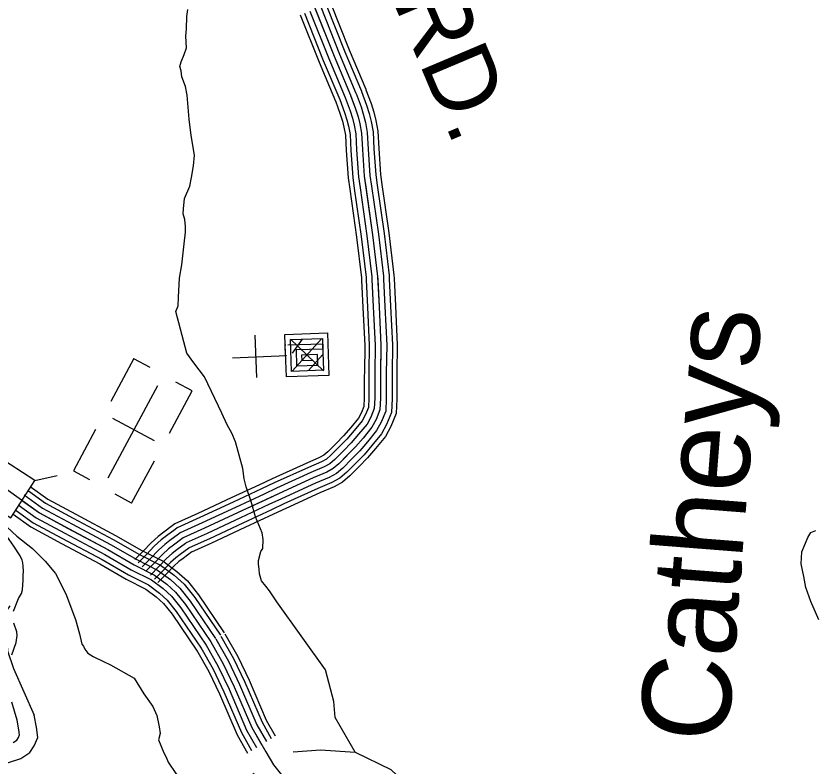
# Model space of a CAD drawing. Extents: x 1551132 to 1791609, y 378168 to 563823.
# Drawn here: x 1587440 to 1591714, y 477977 to 481996 of the extents above; entities that cross this region are included whole.
import ezdxf

# ---------------------------------------------------------------- set-up
doc = ezdxf.new("R2010")
doc.units = 0
for name, color, linetype in [('DESIGN - DRAINAGE - Bridges and Cross Drains Size Text', 7, 'Continuous'), ('DESIGN - ROW - Right-of-Way and Easement Labels', 7, 'Continuous'), ('DESIGN - TRANSPORTATION - Text', 7, 'Continuous'), ('DESIGN - UTILITIES - Cable (Underground) with Text', 7, 'Continuous'), ('SURVEY - CONTOURS - Index with Text', 7, 'Continuous'), ('SURVEY - DRAINAGE - Storm Sewer', 7, 'Continuous'), ('SURVEY - PROPERTY - Owners', 7, 'Continuous'), ('SURVEY - TRANSPORTATION - Roads', 7, 'Continuous')]:
    doc.layers.add(name, color=color, linetype=linetype)

msp = doc.modelspace()

# ---------------------------------------------------------------- linework, layer by layer
at = {"layer": 'DESIGN - TRANSPORTATION - Text'}
for points in [[(1589256.583, 478051.176), (1589149.777, 478237.264), (1589142.41, 478323.241), (1589098.203, 478492.746), (1588837.035, 478856.147), (1588798.019, 478914.79), (1588778.461, 478941.116), (1588754.945, 478969.508), (1588743.545, 479005.701), (1588741.962, 479031.735), (1588738.387, 479057.81), (1588738.704, 479077.811), (1588751.454, 479125.629), (1588761.695, 479141.471), (1588764.495, 479191.447), (1588759.053, 479225.548), (1588722.488, 479312.167), (1588699.83, 479394.561), (1588673.122, 479473.021), (1588661.814, 479515.222), (1588654.723, 479571.357), (1588635.873, 479641.692), (1588615.057, 479714.052), (1588595.824, 479760.378), (1588570.567, 479804.804), (1588541.609, 479867.298), (1588448.853, 480062.861), (1588392.121, 480137.805), (1588354.98, 480188.414), (1588296.632, 480411.445), (1588309.123, 480443.254), (1588309.865, 480489.264), (1588315.49, 480591.216), (1588328.623, 480663.035), (1588340.406, 480774.896), (1588347.389, 480836.806), (1588347.872, 480866.815), (1588344.489, 480904.883), (1588334.981, 480935.042), (1588337.431, 480963.018), (1588342.289, 481016.961), (1588371.339, 481084.529), (1588380.064, 481130.405), (1588391.047, 481192.257), (1588395.963, 481250.2), (1588377.664, 481354.536), (1588367.089, 481442.739), (1588357.156, 481570.95), (1588347.906, 481617.118), (1588328.773, 481669.453), (1588325.29, 481701.52), (1588317.69, 481725.654), (1588324.065, 481749.555), (1588340.682, 481789.306), (1588353.24, 481825.123), (1588350.24, 481887.192), (1588352.881, 481927.168), (1588353.94, 481993.178), (1588360.54, 482031.087)], [(1587352.595, 479340.192), (1587363.428, 479303.399), (1587393.219, 479256.089), (1587444.684, 479208.78), (1587528.657, 479143.07), (1587596.372, 479074.727), (1587650.546, 479009.025), (1587707.428, 478898.63), (1587759.018, 478762.085), (1587779.768, 478685.717), (1587792.851, 478629.49), (1587800.676, 478619.357), (1587808.409, 478603.223), (1587824.033, 478580.964), (1587853.733, 478564.488), (1587909.24, 478537.588), (1587946.03, 478518.421)], [(1591739.791, 478760.329), (1591697.426, 478859.049), (1591670.651, 478933.509), (1591659.593, 478991.71), (1591644.71, 479059.979), (1591649.727, 479123.922), (1591668.477, 479171.64), (1591680.935, 479201.457), (1591697.326, 479227.208), (1591723.484, 479238.792)], [(1587945.047, 478518.937), (1588072.652, 478447.686), (1588125.226, 478362.808), (1588172.1, 478296.032), (1588193.299, 478247.672), (1588204.457, 478195.787), (1588206.316, 478187.437), (1588211.099, 478150.586), (1588203.199, 478117.46), (1588232.032, 478046.967), (1588243.665, 478024.775), (1588255.198, 477996.574), (1588296.172, 477935.889), (1588331.421, 477891.313), (1588360.895, 477860.829), (1588394.428, 477834.278), (1588410.277, 477826.02), (1588436.21, 477823.603), (1588488.167, 477824.77), (1588518.092, 477822.295), (1588550.074, 477823.778), (1588716.12, 477938.114)], [(1588924.69, 478052.693), (1589069.937, 478063.46), (1589256.583, 478051.176), (1589447.411, 477957.599), (1589479.061, 477927.656), (1589499.002, 477894.414), (1589549.509, 477813.312), (1589614.641, 477721.576), (1589658.506, 477648.449), (1589683.231, 477599.981), (1589761.312, 477351.367), (1589756.395, 477108.169), (1589714.179, 476928.147)]]:
    msp.add_lwpolyline(points, dxfattribs=at)
at = {"layer": 'DESIGN - UTILITIES - Cable (Underground) with Text'}
for p, q in [((1588719.278, 480286.216), (1588727.288, 480058.121)), ((1588071.11, 480159.631), (1587947.272, 479929.934)), ((1588158.737, 480112.25), (1588071.643, 480159.248)), ((1588382.834, 479987.07), (1588295.115, 480034.31)), ((1588261.087, 479761.048), (1588382.742, 479987.145)), ((1588181.671, 479719.396), (1587958.607, 479839.55)), ((1587866.258, 479779.556), (1587747.12, 479557.968)), ((1588058.711, 479385.623), (1588181.207, 479612.812)), ((1587747.212, 479557.884), (1587833.672, 479511.486)), ((1588058.619, 479385.706), (1587971.042, 479432.872))]:
    msp.add_line(p, q, dxfattribs=at)
for points in [[(1588878.867, 480175.604), (1588883.925, 480175.954), (1588880.099, 480289.826), (1589107.836, 480297.837), (1589115.939, 480070.009), (1588888.06, 480062.039), (1588881.992, 480232.761), (1588885.95, 480233.069)], [(1588896.241, 480233.244), (1589081.571, 480239.847), (1589086.672, 480097.375), (1588915.651, 480091.256), (1588909.624, 480262.236), (1589080.645, 480268.313), (1589082.579, 480211.289), (1588939.982, 480206.179), (1588942.933, 480120.781), (1589057.281, 480124.74), (1589055.08, 480182.072), (1588969.59, 480178.905), (1588970.382, 480150.305), (1589027.631, 480152.239)], [(1588909.666, 480264.044), (1589087.514, 480095.175)], [(1588918.376, 480092.089), (1589078.579, 480266.904)], [(1588920.8, 480188.712), (1588973.639, 480263.561)], [(1588599.69, 480163.542), (1588889.867, 480176.179)], [(1589005.807, 480095.265), (1589081.571, 480179.431)], [(1588198.281, 480014.458), (1587931.356, 479518.722)]]:
    msp.add_lwpolyline(points, dxfattribs=at)
at = {"layer": 'SURVEY - CONTOURS - Index with Text'}
for points in [[(1587166.174, 479627.532), (1587191.991, 479601.123), (1587332.887, 479499.529), (1587565.065, 479332.892), (1587724.128, 479247.123), (1587930.923, 479136.837), (1588072.028, 479055.26), (1588181.425, 479000.05), (1588246.89, 478951.307), (1588294.431, 478908.756), (1588347.705, 478842.104), (1588483.543, 478642.416)], [(1587515.324, 479475.337), (1587611.114, 479406.585), (1587760.952, 479325.792)], [(1587483.625, 479429.494), (1587581.523, 479359.234), (1587742.611, 479272.365)], [(1587506.591, 479451.178), (1587597.989, 479385.576), (1587746.186, 479305.674)], [(1587469.609, 479401.402), (1587565.065, 479332.892), (1587715.72, 479251.656)], [(1587439.776, 479346.492), (1587532.141, 479280.207), (1587685.054, 479197.746)], [(1587451.476, 479376.259), (1587548.607, 479306.549), (1587700.987, 479224.389)], [(1587424.018, 479326.15), (1587518.491, 479258.348), (1587682.754, 479169.779)], [(1587746.186, 479305.674), (1587961.03, 479191.046), (1588101.535, 479109.819), (1588214.149, 479052.985), (1588286.156, 478999.367), (1588339.63, 478951.507), (1588397.62, 478878.955), (1588534.808, 478677.292)], [(1587760.952, 479325.792), (1587973.039, 479212.655), (1588113.294, 479131.57), (1588227.191, 479074.085), (1588301.806, 479018.534), (1588357.654, 478968.549), (1588417.528, 478893.639), (1588555.241, 478691.192)], [(1587742.611, 479272.365), (1587945.981, 479163.937), (1588086.777, 479082.535), (1588197.783, 479026.517), (1588266.523, 478975.341), (1588317.03, 478930.132), (1588372.662, 478860.53), (1588509.176, 478659.85)], [(1587700.987, 479224.389), (1587915.865, 479109.736), (1588057.278, 479027.984), (1588165.067, 478973.583), (1588227.257, 478927.273), (1588271.831, 478887.38), (1588322.747, 478823.679), (1588457.91, 478624.982)], [(1587715.72, 479251.656), (1587930.923, 479136.837), (1588072.028, 479055.26), (1588181.425, 479000.05), (1588246.89, 478951.307), (1588294.431, 478908.756), (1588347.705, 478842.104), (1588483.543, 478642.416)], [(1587685.054, 479197.746), (1587900.815, 479082.627), (1588042.52, 479000.7), (1588148.701, 478947.115), (1588207.625, 478903.247), (1588249.232, 478866.005), (1588297.789, 478805.253), (1588432.277, 478607.54)], [(1587682.754, 479169.779), (1587888.324, 479060.143), (1588030.287, 478978.074), (1588135.135, 478925.156), (1588191.342, 478883.305), (1588230.482, 478848.271), (1588277.081, 478789.97), (1588411.02, 478593.073)], [(1588537.608, 478672.758), (1588605.315, 478552.114), (1588665.38, 478426.402), (1588758.136, 478211.18), (1588807.177, 478125.053)], [(1588559.166, 478684.859), (1588627.264, 478563.506), (1588687.888, 478436.627), (1588780.294, 478222.214), (1588828.084, 478138.295)], [(1588456.51, 478627.24), (1588522.717, 478509.262), (1588580.69, 478387.934), (1588674.771, 478169.629), (1588728.22, 478075.785)], [(1588483.543, 478642.416), (1588550.25, 478523.546), (1588608.923, 478400.76), (1588702.562, 478183.479), (1588777.144, 478052.517), (1588818.401, 477983.991), (1588940.74, 477830.503)], [(1588483.543, 478642.416), (1588550.25, 478523.546), (1588608.923, 478400.76), (1588702.562, 478183.479), (1588754.419, 478092.418)], [(1588510.576, 478657.591), (1588577.782, 478537.83), (1588637.156, 478413.585), (1588730.353, 478197.33), (1588780.811, 478108.719)], [(1588407.053, 478599.49), (1588472.351, 478483.128), (1588529.05, 478364.475), (1588623.939, 478144.295), (1588680.021, 478045.817)], [(1588429.477, 478612.073), (1588495.184, 478494.979), (1588552.466, 478375.117), (1588646.989, 478155.778), (1588701.862, 478059.426)]]:
    msp.add_lwpolyline(points, dxfattribs=at)
at = {"layer": 'SURVEY - DRAINAGE - Storm Sewer'}
msp.add_line((1587539.974, 479506.454), (1587660.238, 479532.847), dxfattribs=at)
msp.add_lwpolyline([(1587211.773, 479434.436), (1587411.877, 479306.332), (1587539.974, 479506.454), (1587339.862, 479634.549)], close=True, dxfattribs=at)
at = {"layer": 'SURVEY - PROPERTY - Owners'}
for points in [[(1587469.2, 478900.364), (1587475.108, 478920.214), (1587478.808, 478972.007), (1587478.742, 478998.283), (1587479.083, 479020.3), (1587477.883, 479046.917), (1587476.033, 479066.343), (1587472.034, 479080.452), (1587462.392, 479102.619), (1587427.251, 479155.204), (1587378.403, 479226.022), (1587264.539, 479355.892), (1587192.257, 479461.095), (1587121.875, 479560.272), (1587094.818, 479618.732), (1587066.902, 479701.251)], [(1587425.768, 478806.978), (1587452.926, 478874.896), (1587469.2, 478900.364)], [(1587406.235, 478835.979), (1587387.694, 478806.978), (1587368.019, 478757.768), (1587367.827, 478756.276), (1587367.736, 478750.426), (1587369.902, 478741.143), (1587387.235, 478688.591), (1587389.91, 478656.782), (1587393.618, 478594.422), (1587426.218, 478499.52), (1587537.473, 478249.538)], [(1587418.085, 478572.93), (1587441.101, 478638.615), (1587445.701, 478676.574), (1587444.017, 478696.617), (1587428.751, 478742.884)], [(1587424.667, 478102.493), (1587443.925, 478115.81), (1587453.083, 478130.069), (1587459.3, 478143.977), (1587455.708, 478170.053), (1587446.542, 478222.238), (1587418.084, 478318.748)], [(1587393.951, 477994.64), (1587466.158, 478016.541), (1587513.065, 478048.983), (1587536.265, 478085.092), (1587556.389, 478130.127), (1587548.881, 478184.645), (1587537.473, 478249.538)]]:
    msp.add_lwpolyline(points, dxfattribs=at)
at = {"layer": 'SURVEY - TRANSPORTATION - Roads'}
for points in [[(1589029.832, 482066.23), (1589143.238, 481780.248), (1589231.869, 481570.717), (1589258.701, 481498.241), (1589272.026, 481456.006), (1589281.418, 481417.83), (1589290.626, 481367.654), (1589295.234, 481279.518), (1589304.983, 481137.265), (1589349.982, 480822.331), (1589376.456, 480599.759), (1589384.398, 480437.871), (1589394.314, 480232.024), (1589392.056, 480067.128), (1589392.164, 479947.042), (1589389.189, 479885.049), (1589368.389, 479833.339), (1589345.757, 479791.663), (1589298.891, 479734.353), (1589258.175, 479686.952), (1589168.819, 479596.283), (1589138.336, 479570.649), (1589104.162, 479551.265), (1589031.731, 479520.372), (1588848.568, 479437.178), (1588629.123, 479334.534), (1588449.952, 479251.282), (1588335.222, 479199.039), (1588282.648, 479159.829), (1588256.357, 479140.229), (1588223.916, 479110.711), (1588183.267, 479067.318), (1588137.726, 479022.109)], [(1589071.773, 482044.563), (1589171.92, 481791.998), (1589260.718, 481582.084), (1589261.143, 481580.926)], [(1589100.589, 482055.997), (1589200.611, 481803.757), (1589289.567, 481593.451), (1589290.259, 481591.56)], [(1589124.497, 482065.472), (1589224.411, 481813.507), (1589313.509, 481602.877), (1589314.417, 481600.385)], [(1588962.35, 482001.17), (1589062.99, 481747.364), (1589151.162, 481538.925)], [(1588985.325, 482010.279), (1589085.864, 481756.739), (1589174.17, 481547.983)], [(1589014.141, 482021.712), (1589114.555, 481768.497), (1589203.019, 481559.35)], [(1589042.957, 482033.138), (1589143.238, 481780.248), (1589231.869, 481570.717), (1589232.027, 481570.284)], [(1589232.019, 481570.301), (1589258.701, 481498.241), (1589272.026, 481456.006), (1589281.418, 481417.83), (1589290.626, 481367.654), (1589295.234, 481279.518), (1589304.983, 481137.265), (1589313.15, 481080.13)], [(1589261.093, 481581.068), (1589288.034, 481508.291), (1589301.892, 481464.381), (1589311.742, 481424.339), (1589321.475, 481371.279), (1589326.175, 481281.385), (1589335.833, 481140.523), (1589343.841, 481084.513)], [(1589290.159, 481591.835), (1589317.367, 481518.349), (1589331.75, 481472.757), (1589342.066, 481430.847), (1589352.333, 481374.896), (1589357.124, 481283.26), (1589366.682, 481143.781), (1589374.523, 481088.905)], [(1589314.275, 481600.76), (1589341.708, 481526.683), (1589356.524, 481479.707), (1589367.216, 481436.239), (1589377.924, 481377.904), (1589382.79, 481284.81), (1589392.273, 481146.482), (1589399.981, 481092.538)], [(1589150.704, 481540.183), (1589176.645, 481470.123), (1589188.486, 481432.58), (1589196.595, 481399.63), (1589204.319, 481357.52), (1589208.678, 481274.285), (1589218.694, 481128.156), (1589227.31, 481067.863)], [(1589173.878, 481548.767), (1589200.036, 481478.132), (1589212.303, 481439.256), (1589220.769, 481404.813), (1589228.919, 481360.412), (1589233.344, 481275.776), (1589243.285, 481130.748), (1589251.776, 481071.354)], [(1589202.944, 481559.534), (1589229.369, 481488.19), (1589242.16, 481447.631), (1589251.093, 481411.322), (1589259.776, 481364.029), (1589264.293, 481277.651), (1589274.134, 481134.006), (1589282.459, 481075.746)], [(1589227.302, 481067.879), (1589263.993, 480811.073), (1589289.992, 480592.5), (1589290.608, 480580.083)], [(1589251.768, 481071.371), (1589288.5, 480814.281), (1589314.641, 480594.567), (1589315.291, 480581.292)], [(1589282.451, 481075.763), (1589319.241, 480818.306), (1589345.549, 480597.167), (1589346.249, 480582.817)], [(1589313.142, 481080.146), (1589349.982, 480822.331), (1589376.456, 480599.759), (1589377.215, 480584.342)], [(1589343.833, 481084.53), (1589380.723, 480826.357), (1589407.364, 480602.351), (1589408.181, 480585.867)], [(1589374.515, 481088.922), (1589411.464, 480830.382), (1589438.272, 480604.951), (1589439.138, 480587.392)], [(1589399.973, 481092.555), (1589436.964, 480833.715), (1589463.913, 480607.101), (1589464.821, 480588.65)], [(1589346.249, 480582.842), (1589353.432, 480436.363), (1589363.307, 480231.491), (1589361.298, 480085.204)], [(1589377.215, 480584.359), (1589384.398, 480437.871), (1589394.314, 480232.024), (1589392.297, 480084.779)], [(1589408.181, 480585.875), (1589415.364, 480439.38), (1589425.322, 480232.558), (1589423.297, 480084.354)], [(1589439.138, 480587.392), (1589446.321, 480440.88), (1589456.329, 480233.091), (1589454.288, 480083.929)], [(1589464.821, 480588.659), (1589472.012, 480442.13), (1589482.054, 480233.533), (1589480.004, 480083.579)], [(1589290.6, 480580.108), (1589297.783, 480433.663), (1589307.575, 480230.533), (1589305.591, 480085.971)], [(1589315.291, 480581.325), (1589322.474, 480434.863), (1589332.299, 480230.958), (1589330.307, 480085.629)], [(1589305.591, 480085.979), (1589305.341, 480067.678), (1589305.449, 479949.084), (1589303.274, 479903.833), (1589289.8, 479870.34), (1589273.458, 479840.231), (1589232.426, 479790.063), (1589194.327, 479745.712), (1589153.936, 479704.719)], [(1589330.307, 480085.646), (1589330.057, 480067.528), (1589330.165, 479948.5), (1589327.765, 479898.474), (1589312.199, 479859.79), (1589294.066, 479826.389), (1589251.376, 479774.187), (1589212.526, 479728.961), (1589171.544, 479687.368)], [(1589361.298, 480085.221), (1589361.056, 480067.328), (1589361.165, 479947.775), (1589358.473, 479891.766), (1589340.298, 479846.564), (1589319.907, 479809.03), (1589275.133, 479754.27), (1589235.351, 479707.961), (1589193.618, 479665.61)], [(1589392.297, 480084.796), (1589392.056, 480067.128), (1589392.164, 479947.042), (1589389.189, 479885.049), (1589368.389, 479833.339), (1589345.757, 479791.663), (1589298.891, 479734.353), (1589258.175, 479686.952), (1589215.701, 479643.851)], [(1589423.297, 480084.371), (1589423.055, 480066.929), (1589423.163, 479946.309), (1589419.905, 479878.332), (1589396.48, 479820.114), (1589371.606, 479774.296), (1589322.649, 479714.436), (1589281, 479665.943), (1589237.784, 479622.092)], [(1589454.288, 480083.946), (1589454.054, 480066.729), (1589454.163, 479945.584), (1589450.613, 479871.623), (1589424.58, 479806.888), (1589397.447, 479756.937), (1589346.407, 479694.519), (1589303.824, 479644.942), (1589259.859, 479600.333)], [(1589480.004, 480083.596), (1589479.77, 480066.57), (1589479.879, 479944.975), (1589476.095, 479866.048), (1589447.879, 479795.913), (1589418.888, 479742.537), (1589366.123, 479678.002), (1589322.757, 479627.517), (1589278.175, 479582.282)], [(1589153.944, 479704.736), (1589109.904, 479660.043), (1589088.629, 479642.151), (1589065.638, 479629.109), (1588996.79, 479599.741), (1588812.269, 479515.939), (1588744.662, 479484.313)], [(1589171.552, 479687.385), (1589126.695, 479641.867), (1589102.796, 479621.767), (1589076.621, 479606.925), (1589006.748, 479577.124), (1588822.619, 479493.488), (1588755.129, 479461.921)], [(1589193.627, 479665.626), (1589147.761, 479619.075), (1589120.562, 479596.208), (1589090.388, 479579.091), (1589019.239, 479548.748), (1588835.593, 479465.329), (1588768.262, 479433.845)], [(1589215.71, 479643.867), (1589168.819, 479596.283), (1589138.336, 479570.649), (1589104.162, 479551.265), (1589031.731, 479520.372), (1588848.568, 479437.178), (1588781.395, 479405.761)], [(1589237.792, 479622.108), (1589189.877, 479573.491), (1589156.111, 479545.09), (1589117.937, 479523.439), (1589044.222, 479491.997), (1588861.543, 479409.028), (1588794.528, 479377.677)], [(1589259.867, 479600.35), (1589210.943, 479550.698), (1589173.877, 479519.531), (1589131.703, 479495.605), (1589056.713, 479463.621), (1588874.517, 479380.869), (1588807.661, 479349.601)], [(1589278.183, 479582.299), (1589228.418, 479531.789), (1589188.618, 479498.322), (1589143.128, 479472.521), (1589067.08, 479440.087), (1588885.284, 479357.51), (1588818.552, 479326.301)], [(1588744.671, 479484.321), (1588592.482, 479413.128), (1588413.712, 479330.067), (1588290.823, 479274.107), (1588276.765, 479263.615)], [(1588755.145, 479461.929), (1588602.924, 479390.727), (1588424.045, 479307.608), (1588303.472, 479252.707), (1588291.539, 479243.806)], [(1588768.278, 479433.853), (1588616.024, 479362.635), (1588436.994, 479279.449), (1588319.347, 479225.873), (1588310.081, 479218.956)], [(1588781.411, 479405.769), (1588629.123, 479334.534), (1588449.952, 479251.282), (1588335.222, 479199.039), (1588328.622, 479194.113)], [(1588794.544, 479377.685), (1588642.223, 479306.433), (1588462.91, 479223.114), (1588351.096, 479172.205), (1588347.163, 479169.271)], [(1588807.677, 479349.609), (1588655.323, 479278.341), (1588475.86, 479194.955), (1588366.971, 479145.371), (1588365.704, 479144.421)], [(1588818.577, 479326.309), (1588666.189, 479255.032), (1588486.61, 479171.588), (1588380.137, 479123.103)], [(1588276.806, 479263.64), (1588230.816, 479229.356), (1588201.133, 479207.222), (1588163.001, 479172.521), (1588121.06, 479127.753), (1588076.636, 479083.652)], [(1588291.581, 479243.831), (1588245.59, 479209.539), (1588216.874, 479188.13), (1588180.359, 479154.904), (1588138.793, 479110.528), (1588094.044, 479066.11)], [(1588310.106, 479218.972), (1588264.123, 479184.68), (1588236.616, 479164.179), (1588202.141, 479132.812), (1588161.026, 479088.927), (1588115.885, 479044.109)], [(1588328.639, 479194.122), (1588282.648, 479159.829), (1588256.357, 479140.229), (1588223.916, 479110.711), (1588183.267, 479067.318), (1588137.726, 479022.109)], [(1588347.171, 479169.271), (1588301.172, 479134.979), (1588276.098, 479116.278), (1588245.69, 479088.611), (1588205.508, 479045.71), (1588159.567, 479000.108)], [(1588365.696, 479144.412), (1588319.705, 479110.12), (1588295.839, 479092.327), (1588267.473, 479066.518), (1588227.741, 479024.109), (1588181.409, 478978.108)], [(1588381.071, 479123.795), (1588335.08, 479089.502), (1588312.214, 479072.46), (1588285.531, 479048.185), (1588246.19, 479006.184), (1588199.525, 478959.857)]]:
    msp.add_lwpolyline(points, dxfattribs=at)

# ---------------------------------------------------------------- texts
at = {"layer": 'DESIGN - DRAINAGE - Bridges and Cross Drains Size Text'}
msp.add_text('Catheys', height=475.0122, rotation=85.514125, dxfattribs=at).set_placement((1591250.961, 478094.02))
at = {"layer": 'DESIGN - ROW - Right-of-Way and Easement Labels'}
msp.add_text('RD.', height=370.0067, rotation=292.928619, dxfattribs=at).set_placement((1589457.914, 482075.164))

doc.saveas('drawing.dxf')
